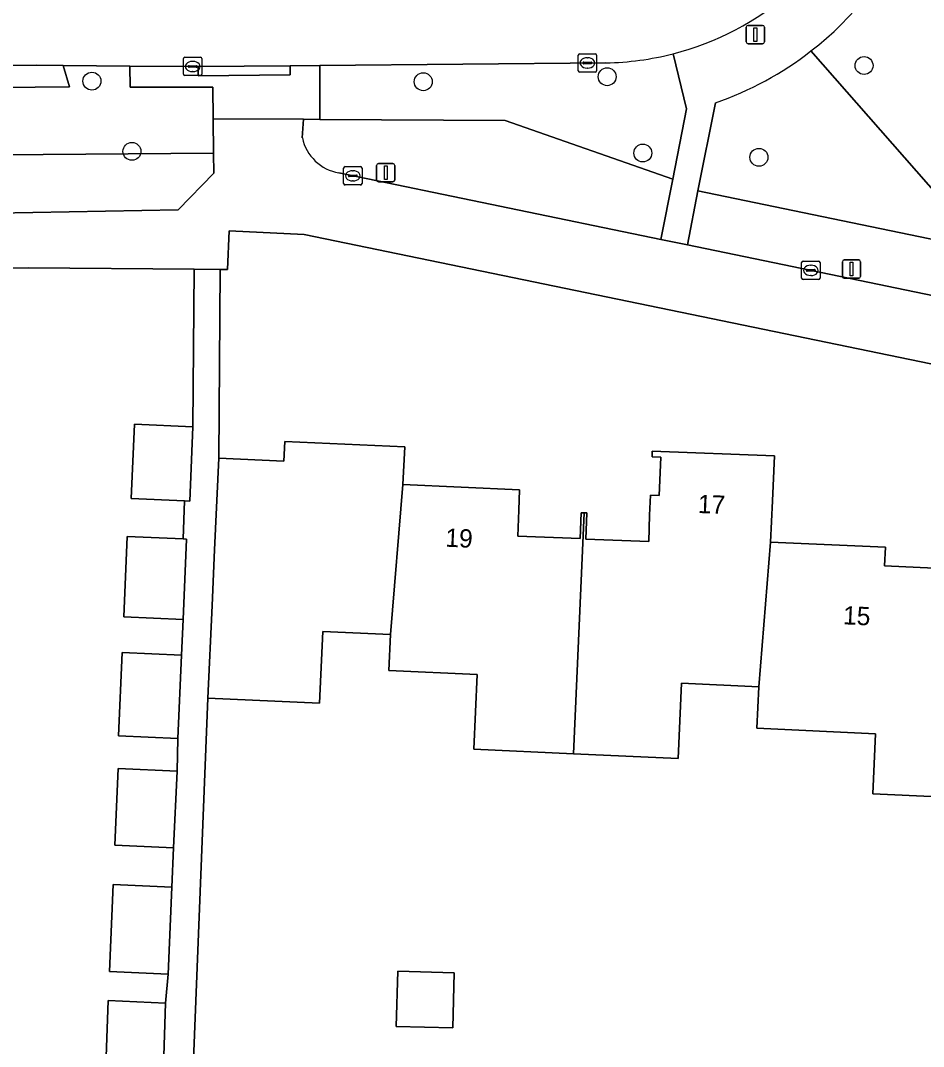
# Model space of a CAD drawing. Extents: x 160732 to 162107, y 387428 to 388479.
# Drawn here: x 161809.4 to 161858.6, y 388023.4 to 388079.4 of the extents above; entities that cross this region are included whole.
import ezdxf

# ---------------------------------------------------------------- set-up
doc = ezdxf.new("R2010")
doc.units = 0
for name, color, linetype in [('IMGEO_Boom', 7, 'Continuous'), ('IMGEO_Erf', 7, 'Continuous'), ('IMGEO_Groenvoorziening', 7, 'Continuous'), ('IMGEO_Kolk', 7, 'Continuous'), ('IMGEO_Lichtmast', 7, 'Continuous'), ('IMGEO_Pand', 7, 'Continuous'), ('IMGEO_Pand_nummerreeks', 7, 'Continuous'), ('IMGEO_Rijbaan_lokaal_gesloten', 7, 'Continuous'), ('IMGEO_Voetpad_open', 7, 'Continuous')]:
    doc.layers.add(name, color=color, linetype=linetype)

msp = doc.modelspace()

# ---------------------------------------------------------------- linework, layer by layer
at = {"layer": 'IMGEO_Boom'}
for centre in [(161855.403, 388076.897), (161841.395, 388076.287), (161813.298, 388076.046), (161831.365, 388076.014), (161815.481, 388072.218), (161843.337, 388072.127), (161849.67, 388071.893)]:
    msp.add_circle(centre, 0.489, dxfattribs=at)
at = {"layer": 'IMGEO_Erf'}
for points in [[(161886.969, 388054.872), (161824.877, 388067.69), (161820.78, 388067.877), (161820.684, 388065.778), (161820.293, 388065.781), (161820.214, 388055.487), (161823.762, 388055.325), (161823.811, 388056.402), (161830.354, 388056.104), (161830.261, 388054.054), (161836.62, 388053.764), (161836.577, 388052.65), (161836.523, 388051.237), (161839.921, 388051.106), (161839.974, 388052.519), (161840.145, 388052.512), (161840.285, 388052.506), (161840.229, 388051.082), (161843.658, 388050.951), (161843.712, 388052.375), (161843.754, 388053.477), (161844.235, 388053.457), (161844.314, 388055.542), (161843.842, 388055.559), (161843.854, 388055.88), (161850.521, 388055.624), (161850.408, 388053.169), (161850.305, 388050.918), (161856.573, 388050.632), (161856.526, 388049.614), (161860.028, 388049.455)], [(161818.265, 388051.084), (161818.355, 388053.156), (161815.435, 388053.284), (161815.612, 388057.34), (161818.81, 388057.2), (161818.876, 388065.792), (161809.831, 388065.861), (161796.688, 388065.6)], [(161814.027, 388021.319), (161814.186, 388025.919), (161817.316, 388025.782), (161817.453, 388027.358), (161814.248, 388027.498), (161814.455, 388032.242), (161817.66, 388032.101), (161817.755, 388034.242), (161814.541, 388034.383), (161814.725, 388038.565), (161817.938, 388038.424), (161817.982, 388040.208), (161814.753, 388040.349), (161814.952, 388044.892), (161818.18, 388044.751), (161818.265, 388046.696), (161815.037, 388046.837), (161815.229, 388051.217), (161818.265, 388051.084)], [(161859.467, 388037.027), (161855.876, 388037.19), (161856.024, 388040.468), (161849.56, 388040.762), (161849.664, 388043.032), (161845.448, 388043.224), (161845.261, 388039.117), (161839.552, 388039.378), (161834.127, 388039.625), (161834.313, 388043.703), (161829.484, 388043.923), (161829.573, 388045.869), (161825.884, 388046.037), (161825.707, 388042.131), (161819.619, 388042.407), (161818.688, 388019.016)]]:
    msp.add_lwpolyline(points, dxfattribs=at)
msp.add_lwpolyline([(161829.89, 388024.509), (161829.973, 388027.52), (161833.054, 388027.435), (161832.981, 388024.424)], close=True, dxfattribs=at)
at = {"layer": 'IMGEO_Groenvoorziening'}
for points in [[(161852.509, 388077.691), (161862.055, 388066.82), (161869.849, 388074.938), (161859.373, 388086.868)], [(161841.324, 388077.042), (161825.732, 388076.902), (161825.735, 388073.955), (161835.826, 388073.905), (161844.974, 388070.706), (161845.729, 388074.53), (161844.989, 388077.538)], [(161847.302, 388074.863), (161846.34, 388070.064), (161862.055, 388066.82), (161852.509, 388077.691)], [(161794.348, 388071.918), (161819.927, 388072.118), (161819.906, 388073.983), (161819.887, 388075.711), (161815.375, 388075.723), (161815.371, 388076.871)], [(161815.371, 388076.871), (161811.733, 388076.903), (161812.069, 388075.743), (161804.575, 388075.655), (161804.554, 388076.886), (161803.082, 388076.891), (161801.389, 388076.896), (161801.398, 388075.652), (161798.371, 388075.593)], [(161825.735, 388073.955), (161824.831, 388073.964), (161824.772, 388072.951)], [(161826.77, 388071.041), (161844.325, 388067.417), (161844.974, 388070.706), (161835.826, 388073.905), (161825.735, 388073.955)], [(161819.927, 388072.118), (161794.348, 388071.918), (161794.317, 388071.726), (161794.247, 388070.711)], [(161796.153, 388068.594), (161808.069, 388068.847), (161817.998, 388069.026), (161819.939, 388071.029), (161819.927, 388072.118)], [(161862.055, 388066.82), (161846.34, 388070.064), (161845.767, 388067.119), (161862.373, 388063.691), (161879.71, 388060.072)]]:
    msp.add_lwpolyline(points, dxfattribs=at)
for centre, radius, start, end in [((161841.265, 388092.174), 18.336, 307.8241, 335.2333), ((161841.04, 388092.928), 15.889, 271.0237, 284.3908), ((161841.302, 388092.119), 18.269, 289.1742, 307.8399), ((161827.191, 388073.481), 2.476, 192.3594, 260.2205)]:
    msp.add_arc(centre, radius, start, end, dxfattribs=at)
at = {"layer": 'IMGEO_Kolk'}
for p, q in [((161818.294, 388076.42), (161818.294, 388077.272)), ((161818.369, 388077.346), (161819.221, 388077.346)), ((161819.295, 388077.272), (161819.295, 388076.42)), ((161839.818, 388076.613), (161839.818, 388077.465)), ((161839.893, 388077.539), (161840.745, 388077.539)), ((161840.306, 388077.319), (161840.331, 388077.319)), ((161840.819, 388077.465), (161840.819, 388076.613)), ((161818.553, 388076.84), (161818.553, 388076.852)), ((161818.991, 388076.803), (161818.593, 388076.803)), ((161818.596, 388076.889), (161818.994, 388076.889)), ((161818.782, 388077.126), (161818.807, 388077.126)), ((161819.037, 388076.852), (161819.037, 388076.84)), ((161840.077, 388077.033), (161840.077, 388077.045)), ((161840.515, 388076.996), (161840.117, 388076.996)), ((161840.12, 388077.082), (161840.518, 388077.082)), ((161840.329, 388076.759), (161840.304, 388076.759)), ((161840.561, 388077.045), (161840.561, 388077.033)), ((161819.221, 388076.346), (161818.369, 388076.346)), ((161818.805, 388076.566), (161818.78, 388076.566)), ((161840.745, 388076.539), (161839.893, 388076.539)), ((161827.025, 388070.458), (161827.025, 388071.31)), ((161827.1, 388071.384), (161827.952, 388071.384)), ((161827.513, 388071.164), (161827.538, 388071.164)), ((161828.026, 388071.31), (161828.026, 388070.458)), ((161827.284, 388070.878), (161827.284, 388070.89)), ((161827.722, 388070.841), (161827.324, 388070.841)), ((161827.327, 388070.927), (161827.725, 388070.927)), ((161827.536, 388070.604), (161827.511, 388070.604)), ((161827.768, 388070.89), (161827.768, 388070.878)), ((161827.952, 388070.384), (161827.1, 388070.384)), ((161852, 388065.302), (161852, 388066.154)), ((161852.075, 388066.228), (161852.927, 388066.228)), ((161852.488, 388066.008), (161852.513, 388066.008)), ((161853.001, 388066.154), (161853.001, 388065.302)), ((161852.259, 388065.722), (161852.259, 388065.734)), ((161852.697, 388065.685), (161852.299, 388065.685)), ((161852.302, 388065.771), (161852.7, 388065.771)), ((161852.511, 388065.448), (161852.486, 388065.448)), ((161852.743, 388065.734), (161852.743, 388065.722)), ((161852.927, 388065.228), (161852.075, 388065.228))]:
    msp.add_line(p, q, dxfattribs=at)
for points in [[(161818.294, 388076.42), (161818.294, 388077.272)], [(161818.369, 388077.346), (161819.221, 388077.346)], [(161819.295, 388077.272), (161819.295, 388076.42)], [(161839.818, 388076.613), (161839.818, 388077.465)], [(161839.893, 388077.539), (161840.745, 388077.539)], [(161840.819, 388077.465), (161840.819, 388076.613)], [(161819.221, 388076.346), (161818.369, 388076.346)], [(161840.745, 388076.539), (161839.893, 388076.539)], [(161827.025, 388070.458), (161827.025, 388071.31)], [(161827.1, 388071.384), (161827.952, 388071.384)], [(161828.026, 388071.31), (161828.026, 388070.458)], [(161827.952, 388070.384), (161827.1, 388070.384)], [(161852, 388065.302), (161852, 388066.154)], [(161852.075, 388066.228), (161852.927, 388066.228)], [(161853.001, 388066.154), (161853.001, 388065.302)], [(161852.927, 388065.228), (161852.075, 388065.228)]]:
    msp.add_lwpolyline(points, dxfattribs=at)
for centre, radius, start, end in [((161818.371, 388077.27), 0.0765, 91.552, 178.448), ((161818.371, 388077.27), 0.0765, 91.552, 178.448), ((161819.219, 388077.27), 0.0765, 1.552, 88.448), ((161819.219, 388077.27), 0.0765, 1.552, 88.448), ((161839.895, 388077.463), 0.0765, 91.552, 178.448), ((161839.895, 388077.463), 0.0765, 91.552, 178.448), ((161840.743, 388077.463), 0.0765, 1.552, 88.448), ((161840.743, 388077.463), 0.0765, 1.552, 88.448), ((161818.593, 388076.849), 0.0403, 85.8775, 175.7526), ((161818.59, 388076.839), 0.0366, 178.938, 274.7102), ((161818.994, 388076.846), 0.043, 264.8664, 352.4533), ((161818.998, 388076.851), 0.0386, 1.7309, 96.639), ((161840.117, 388077.042), 0.0403, 85.8775, 175.7526), ((161840.114, 388077.032), 0.0366, 178.938, 274.7102), ((161840.518, 388077.039), 0.043, 264.8664, 352.4533), ((161840.522, 388077.044), 0.0386, 1.7309, 96.639), ((161818.371, 388076.422), 0.0765, 181.552, 268.448), ((161818.371, 388076.422), 0.0765, 181.552, 268.448), ((161819.219, 388076.422), 0.0765, 271.552, 358.448), ((161819.219, 388076.422), 0.0765, 271.552, 358.448), ((161839.895, 388076.615), 0.0765, 181.552, 268.448), ((161839.895, 388076.615), 0.0765, 181.552, 268.448), ((161840.743, 388076.615), 0.0765, 271.552, 358.448), ((161840.743, 388076.615), 0.0765, 271.552, 358.448), ((161827.102, 388071.308), 0.0765, 91.552, 178.448), ((161827.102, 388071.308), 0.0765, 91.552, 178.448), ((161827.95, 388071.308), 0.0765, 1.552, 88.448), ((161827.95, 388071.308), 0.0765, 1.552, 88.448), ((161827.324, 388070.887), 0.0403, 85.8775, 175.7526), ((161827.321, 388070.877), 0.0366, 178.938, 274.7102), ((161827.725, 388070.884), 0.043, 264.8664, 352.4533), ((161827.729, 388070.889), 0.0386, 1.7309, 96.639), ((161827.102, 388070.46), 0.0765, 181.552, 268.448), ((161827.102, 388070.46), 0.0765, 181.552, 268.448), ((161827.95, 388070.46), 0.0765, 271.552, 358.448), ((161827.95, 388070.46), 0.0765, 271.552, 358.448), ((161852.077, 388066.152), 0.0765, 91.552, 178.448), ((161852.077, 388066.152), 0.0765, 91.552, 178.448), ((161852.925, 388066.152), 0.0765, 1.552, 88.448), ((161852.925, 388066.152), 0.0765, 1.552, 88.448), ((161852.299, 388065.731), 0.0403, 85.8775, 175.7526), ((161852.296, 388065.721), 0.0366, 178.938, 274.7102), ((161852.7, 388065.728), 0.043, 264.8664, 352.4533), ((161852.704, 388065.733), 0.0386, 1.7309, 96.639), ((161852.077, 388065.304), 0.0765, 181.552, 268.448), ((161852.077, 388065.304), 0.0765, 181.552, 268.448), ((161852.925, 388065.304), 0.0765, 271.552, 358.448), ((161852.925, 388065.304), 0.0765, 271.552, 358.448)]:
    msp.add_arc(centre, radius, start, end, dxfattribs=at)
for centre, major_axis, ratio, start_param, end_param in [((161840.305, 388077.039), (-0.387, 0.002), 0.722429, 4.712389, 7.853982), ((161840.33, 388077.039), (-0.39, 0.002), 0.717154, 1.570796, 4.712389), ((161818.781, 388076.846), (-0.387, 0.002), 0.722429, 4.712389, 7.853982), ((161818.806, 388076.846), (-0.39, 0.002), 0.717154, 1.570796, 4.712389), ((161827.512, 388070.884), (-0.387, 0.002), 0.722429, 4.712389, 7.853982), ((161827.537, 388070.884), (-0.39, 0.002), 0.717154, 1.570796, 4.712389), ((161852.487, 388065.728), (-0.387, 0.002), 0.722429, 4.712389, 7.853982), ((161852.512, 388065.728), (-0.39, 0.002), 0.717154, 1.570796, 4.712389)]:
    msp.add_ellipse(centre, major_axis=major_axis, ratio=ratio, start_param=start_param, end_param=end_param, dxfattribs=at)
at = {"layer": 'IMGEO_Lichtmast'}
for p, q in [((161848.977, 388078.185), (161848.977, 388078.985)), ((161848.977, 388078.985), (161848.977, 388078.185)), ((161849.077, 388079.085), (161849.867, 388079.085)), ((161849.867, 388079.085), (161849.077, 388079.085)), ((161849.967, 388078.985), (161849.967, 388078.185)), ((161849.967, 388078.185), (161849.967, 388078.985)), ((161849.867, 388078.085), (161849.077, 388078.085)), ((161849.077, 388078.085), (161849.867, 388078.085)), ((161828.824, 388070.655), (161828.824, 388071.455)), ((161828.824, 388071.455), (161828.824, 388070.655)), ((161828.924, 388071.555), (161829.714, 388071.555)), ((161829.714, 388071.555), (161828.924, 388071.555)), ((161829.814, 388071.455), (161829.814, 388070.655)), ((161829.814, 388070.655), (161829.814, 388071.455)), ((161829.714, 388070.555), (161828.924, 388070.555)), ((161828.924, 388070.555), (161829.714, 388070.555)), ((161854.22, 388065.402), (161854.22, 388066.202)), ((161854.22, 388066.202), (161854.22, 388065.402)), ((161854.32, 388066.302), (161855.11, 388066.302)), ((161855.11, 388066.302), (161854.32, 388066.302)), ((161855.21, 388066.202), (161855.21, 388065.402)), ((161855.21, 388065.402), (161855.21, 388066.202)), ((161855.11, 388065.302), (161854.32, 388065.302)), ((161854.32, 388065.302), (161855.11, 388065.302))]:
    msp.add_line(p, q, dxfattribs=at)
for points in [[(161849.397, 388078.96), (161849.547, 388078.96), (161849.547, 388078.21), (161849.397, 388078.21), (161849.397, 388078.96)], [(161829.244, 388071.43), (161829.394, 388071.43), (161829.394, 388070.68), (161829.244, 388070.68), (161829.244, 388071.43)], [(161854.64, 388066.177), (161854.79, 388066.177), (161854.79, 388065.427), (161854.64, 388065.427), (161854.64, 388066.177)]]:
    msp.add_lwpolyline(points, dxfattribs=at)
for centre, start, end in [((161849.077, 388078.985), 90, 180), ((161849.077, 388078.985), 90, 180), ((161849.867, 388078.985), 0, 90), ((161849.867, 388078.985), 360, 90), ((161849.077, 388078.185), 180, 270), ((161849.077, 388078.185), 180, 270), ((161849.867, 388078.185), 270, 0), ((161849.867, 388078.185), 270, 0), ((161828.924, 388071.455), 90, 180), ((161828.924, 388071.455), 90, 180), ((161829.714, 388071.455), 0, 90), ((161829.714, 388071.455), 360, 90), ((161828.924, 388070.655), 180, 270), ((161828.924, 388070.655), 180, 270), ((161829.714, 388070.655), 270, 0), ((161829.714, 388070.655), 270, 0), ((161854.32, 388066.202), 90, 180), ((161854.32, 388066.202), 90, 180), ((161855.11, 388066.202), 0, 90), ((161855.11, 388066.202), 360, 90), ((161854.32, 388065.402), 180, 270), ((161854.32, 388065.402), 180, 270), ((161855.11, 388065.402), 270, 0), ((161855.11, 388065.402), 270, 0)]:
    msp.add_arc(centre, 0.1, start, end, dxfattribs=at)
at = {"layer": 'IMGEO_Pand'}
for points in [[(161818.81, 388057.2), (161815.612, 388057.34), (161815.435, 388053.284), (161818.355, 388053.156), (161818.632, 388053.144)], [(161829.573, 388045.869), (161830.261, 388054.054), (161830.354, 388056.104), (161823.811, 388056.402), (161823.762, 388055.325), (161820.214, 388055.487), (161819.986, 388050.493), (161819.848, 388047.455), (161819.619, 388042.407), (161825.707, 388042.131), (161825.884, 388046.037)], [(161849.664, 388043.032), (161850.305, 388050.918), (161850.408, 388053.169), (161850.521, 388055.624), (161843.854, 388055.88), (161843.842, 388055.559), (161844.314, 388055.542), (161844.235, 388053.457), (161843.754, 388053.477), (161843.712, 388052.375), (161843.658, 388050.951), (161840.229, 388051.082), (161840.285, 388052.506), (161840.145, 388052.512), (161839.552, 388039.378), (161845.261, 388039.117), (161845.448, 388043.224)], [(161834.313, 388043.703), (161834.127, 388039.625), (161839.552, 388039.378), (161840.145, 388052.512), (161839.974, 388052.519), (161839.921, 388051.106), (161836.523, 388051.237), (161836.577, 388052.65), (161836.62, 388053.764), (161830.261, 388054.054), (161829.573, 388045.869), (161829.484, 388043.923)], [(161818.265, 388051.084), (161815.229, 388051.217), (161815.037, 388046.837), (161818.265, 388046.696), (161818.457, 388051.076)], [(161860.028, 388049.455), (161856.526, 388049.614), (161856.573, 388050.632), (161850.305, 388050.918), (161849.664, 388043.032), (161849.56, 388040.762), (161856.024, 388040.468), (161855.876, 388037.19), (161859.467, 388037.027), (161859.666, 388041.441)], [(161818.18, 388044.751), (161814.952, 388044.892), (161814.753, 388040.349), (161817.982, 388040.208)], [(161817.938, 388038.424), (161814.725, 388038.565), (161814.541, 388034.383), (161817.755, 388034.242)], [(161817.66, 388032.101), (161814.455, 388032.242), (161814.248, 388027.498), (161817.453, 388027.358)], [(161832.981, 388024.424), (161833.054, 388027.435), (161829.973, 388027.52), (161829.89, 388024.509)], [(161817.316, 388025.782), (161814.186, 388025.919), (161814.027, 388021.319), (161817.157, 388021.183)]]:
    msp.add_lwpolyline(points, close=True, dxfattribs=at)
at = {"layer": 'IMGEO_Rijbaan_lokaal_gesloten'}
msp.add_lwpolyline([(161840.881, 388084.884), (161817.662, 388084.848), (161807.129, 388084.735), (161806.131, 388084.781), (161806.094, 388076.881), (161810.289, 388076.916), (161811.733, 388076.903), (161815.371, 388076.871), (161819.089, 388076.838), (161824.108, 388076.887), (161825.732, 388076.902), (161841.324, 388077.042)], dxfattribs=at)
for centre, radius, start, end in [((161841.048, 388092.88), 15.84, 284.408, 336.9851), ((161841.04, 388092.928), 15.889, 271.0237, 284.3908)]:
    msp.add_arc(centre, radius, start, end, dxfattribs=at)
at = {"layer": 'IMGEO_Voetpad_open'}
for points in [[(161796.688, 388065.6), (161809.831, 388065.861), (161818.876, 388065.792), (161820.293, 388065.781), (161820.684, 388065.778), (161820.78, 388067.877), (161824.877, 388067.69), (161886.969, 388054.872), (161888.259, 388086.229), (161888.265, 388086.85), (161884.311, 388086.865), (161884.29, 388086.355), (161883.321, 388062.892)], [(161844.989, 388077.538), (161845.729, 388074.53), (161844.974, 388070.706), (161844.325, 388067.417), (161845.767, 388067.119), (161846.34, 388070.064), (161847.302, 388074.863)], [(161824.772, 388072.951), (161824.831, 388073.964), (161819.906, 388073.983), (161819.927, 388072.118), (161819.939, 388071.029), (161817.998, 388069.026), (161808.069, 388068.847), (161796.153, 388068.594)], [(161879.71, 388060.072), (161862.373, 388063.691), (161845.767, 388067.119), (161844.325, 388067.417), (161826.77, 388071.041)], [(161818.688, 388019.016), (161819.619, 388042.407), (161819.848, 388047.455), (161819.986, 388050.493), (161820.214, 388055.487), (161820.293, 388065.781), (161818.876, 388065.792), (161818.81, 388057.2), (161818.632, 388053.144), (161818.355, 388053.156), (161818.265, 388051.084), (161818.457, 388051.076), (161818.265, 388046.696), (161818.18, 388044.751), (161817.982, 388040.208), (161817.938, 388038.424), (161817.755, 388034.242), (161817.66, 388032.101), (161817.453, 388027.358), (161817.316, 388025.782), (161817.157, 388021.183)]]:
    msp.add_lwpolyline(points, dxfattribs=at)
for points in [[(161811.733, 388076.903), (161810.289, 388076.916), (161806.094, 388076.881), (161804.554, 388076.886), (161804.575, 388075.655), (161812.069, 388075.743)], [(161819.089, 388076.838), (161815.371, 388076.871), (161815.375, 388075.723), (161819.887, 388075.711), (161819.906, 388073.983), (161824.831, 388073.964), (161825.735, 388073.955), (161825.732, 388076.902), (161824.108, 388076.887), (161824.112, 388076.388), (161819.093, 388076.342)], [(161824.108, 388076.887), (161819.089, 388076.838), (161819.093, 388076.342), (161824.112, 388076.388)]]:
    msp.add_lwpolyline(points, close=True, dxfattribs=at)
for centre, radius, start, end in [((161841.048, 388092.88), 15.84, 284.408, 336.9851), ((161841.265, 388092.174), 18.336, 307.8241, 335.2333), ((161841.302, 388092.119), 18.269, 289.1742, 307.8399), ((161827.191, 388073.481), 2.476, 192.3594, 260.2205)]:
    msp.add_arc(centre, radius, start, end, dxfattribs=at)

# ---------------------------------------------------------------- texts
at = {"layer": 'IMGEO_Pand_nummerreeks'}
for s, rotation, p in [('17', 357.8048, (161846.327, 388052.502)), ('19', 357.3889, (161832.556, 388050.666)), ('15', 357.393, (161854.241, 388046.435))]:
    msp.add_text(s, height=1, rotation=rotation, dxfattribs=at).set_placement(p)

doc.saveas('drawing.dxf')
